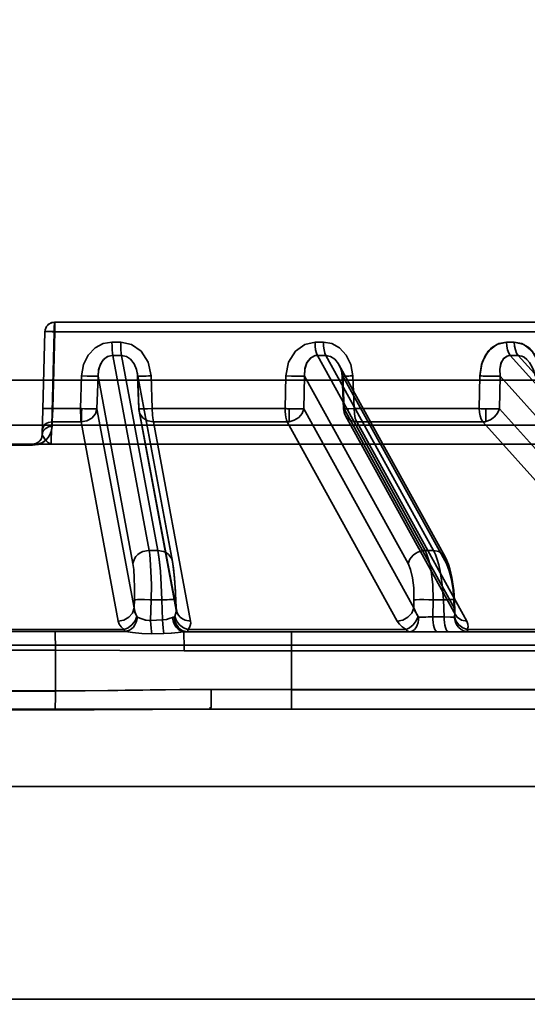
# Model space of a CAD drawing. Header units: millimetres. Extents: x -1465 to 393277, y -3788 to 454312.
# Tile 375 of 656: x 358563 to 358590, y 11625 to 11675. Entities that reach past the tile are written whole.
import ezdxf

# ---------------------------------------------------------------- set-up
doc = ezdxf.new("R2010")
doc.units = ezdxf.units.MM
doc.header["$XCLIPFRAME"] = 2
doc.layers.add('AHU03-3-68634OBJ', color=8, linetype='Continuous')
doc.layers.add('EC-MTR_250-0_7OBJ', color=8, linetype='Continuous')
picture_1 = doc.add_image_def('image1.bmp', size_in_pixel=(951, 911))

msp = doc.modelspace()

# ---------------------------------------------------------------- linework, layer by layer
at = {"layer": 'AHU03-3-68634OBJ', "color": 8, "linetype": 'Continuous', "lineweight": 35, "ltscale": 100}
for p, q in [((358697.111, 11639.827), (358429.111, 11639.827)), ((358696.611, 11635.827), (358429.611, 11635.827)), ((358696.611, 11624.827), (358429.611, 11624.827))]:
    msp.add_line(p, q, dxfattribs=at)
at = {"layer": 'EC-MTR_250-0_7OBJ', "color": 8, "linetype": 'Continuous', "lineweight": 35, "ltscale": 100}
for p, q in [((358617.081, 11659.827), (358565.263, 11659.827)), ((358564.624, 11654.014), (358564.763, 11659.34)), ((358565.117, 11654.501), (358565.243, 11659.34)), ((358565.243, 11659.34), (358565.117, 11654.501)), ((358565.178, 11655.364), (358565.283, 11659.34)), ((358617.581, 11659.34), (358565.243, 11659.34)), ((358568.682, 11658.802), (358568.229, 11658.802)), ((358589.016, 11658.802), (358588.614, 11658.802)), ((358570.146, 11648.028), (358568.268, 11658.115)), ((358568.268, 11658.115), (358568.727, 11658.115)), ((358570.606, 11648.028), (358568.727, 11658.115)), ((358584.406, 11648.028), (358578.842, 11658.115)), ((358584.848, 11648.028), (358579.284, 11658.115)), ((358597.847, 11648.028), (358588.812, 11658.115)), ((358588.812, 11658.115), (358589.22, 11658.115)), ((358598.254, 11648.028), (358589.22, 11658.115)), ((358579.975, 11657.615), (358585.44, 11647.706)), ((358566.663, 11657.057), (358566.61, 11655.364)), ((358566.61, 11655.364), (358566.663, 11657.057)), ((358567.455, 11655.357), (358567.509, 11657.05)), ((358569.316, 11647.348), (358567.509, 11657.05)), ((358569.534, 11657.246), (358569.545, 11657.18)), ((358569.536, 11657.238), (358571.356, 11647.466)), ((358569.553, 11657.114), (358569.557, 11657.048)), ((358569.619, 11655.355), (358569.557, 11657.048)), ((358571.366, 11647.348), (358569.56, 11657.05)), ((358569.622, 11655.357), (358569.56, 11657.05)), ((358570.313, 11655.364), (358570.252, 11657.057)), ((358570.252, 11657.057), (358570.313, 11655.364)), ((358577.176, 11655.364), (358577.219, 11657.057)), ((358577.219, 11657.057), (358577.176, 11655.364)), ((358578.142, 11655.357), (358578.186, 11657.05)), ((358583.537, 11647.348), (358578.186, 11657.05)), ((358580.196, 11655.353), (358580.128, 11657.045)), ((358580.226, 11655.357), (358580.158, 11657.05)), ((358585.509, 11647.348), (358580.158, 11657.05)), ((358580.67, 11657.057), (358580.737, 11655.364)), ((358580.737, 11655.364), (358580.67, 11657.057)), ((358587.232, 11657.057), (358587.201, 11655.364)), ((358588.252, 11655.357), (358588.284, 11657.05)), ((358596.973, 11647.348), (358588.284, 11657.05)), ((358512.261, 11656.827), (358613.961, 11656.827)), ((358566.61, 11655.364), (358565.178, 11655.364)), ((358569.374, 11645.056), (358567.455, 11655.357)), ((358571.541, 11645.056), (358569.622, 11655.357)), ((358569.632, 11655.238), (358571.551, 11644.938)), ((358577.176, 11655.364), (358570.313, 11655.364)), ((358577.382, 11654.684), (358577.382, 11655.358)), ((358583.826, 11645.056), (358578.142, 11655.357)), ((358585.91, 11645.056), (358580.226, 11655.357)), ((358580.295, 11654.998), (358585.978, 11644.698)), ((358587.201, 11655.364), (358580.737, 11655.364)), ((358587.554, 11654.698), (358587.554, 11655.354)), ((358597.482, 11645.056), (358588.252, 11655.357)), ((358515.669, 11654.501), (358610.553, 11654.501)), ((358565.132, 11654.443), (358565.138, 11654.677)), ((358566.637, 11654.677), (358565.138, 11654.677)), ((358568.553, 11644.376), (358566.637, 11654.677)), ((358572.292, 11644.376), (358570.37, 11654.677)), ((358577.286, 11654.677), (358570.37, 11654.677)), ((358582.966, 11644.376), (358577.286, 11654.677)), ((358586.562, 11644.376), (358580.875, 11654.677)), ((358587.39, 11654.677), (358580.875, 11654.677)), ((358596.617, 11644.376), (358587.39, 11654.677)), ((358564.612, 11653.917), (358564.608, 11653.9)), ((358564.616, 11653.935), (358564.612, 11653.917)), ((358564.619, 11653.954), (358564.616, 11653.935)), ((358564.621, 11653.973), (358564.619, 11653.953)), ((358564.128, 11653.47), (358562.094, 11653.47)), ((358562.098, 11653.527), (358614.434, 11653.527)), ((358564.504, 11653.702), (358564.453, 11653.651)), ((358564.547, 11653.76), (358564.504, 11653.702)), ((358564.519, 11653.72), (358564.508, 11653.707)), ((358564.529, 11653.733), (358564.518, 11653.719)), ((358564.538, 11653.747), (358564.529, 11653.733)), ((358564.548, 11653.761), (358564.538, 11653.747)), ((358564.58, 11653.822), (358564.547, 11653.76)), ((358564.557, 11653.776), (358564.548, 11653.761)), ((358564.565, 11653.791), (358564.557, 11653.776)), ((358564.573, 11653.805), (358564.565, 11653.79)), ((358570.606, 11648.028), (358570.146, 11648.028)), ((358584.848, 11648.028), (358584.406, 11648.028)), ((358571.383, 11647.302), (358571.356, 11647.467)), ((358585.536, 11647.509), (358585.439, 11647.708)), ((358585.536, 11647.509), (358585.439, 11647.708)), ((358585.617, 11647.299), (358585.536, 11647.509)), ((358569.374, 11645.056), (358569.387, 11645.478)), ((358570.227, 11644.415), (358570.26, 11645.478)), ((358570.806, 11645.478), (358570.26, 11645.478)), ((358570.845, 11644.437), (358570.806, 11645.478)), ((358571.541, 11645.056), (358571.525, 11645.478)), ((358571.546, 11644.986), (358571.527, 11645.48)), ((358583.826, 11645.056), (358583.836, 11645.478)), ((358584.809, 11644.599), (358584.829, 11645.478)), ((358584.829, 11645.478), (358585.354, 11645.478)), ((358585.354, 11645.478), (358585.392, 11644.599)), ((358585.91, 11645.056), (358585.891, 11645.478)), ((358585.95, 11644.817), (358585.921, 11645.484)), ((358571.547, 11644.974), (358571.546, 11644.987)), ((358585.954, 11644.778), (358585.95, 11644.818)), ((358570.845, 11644.437), (358570.227, 11644.415)), ((358584.809, 11644.599), (358585.392, 11644.599)), ((358585.979, 11644.697), (358585.974, 11644.707)), ((358568.858, 11643.942), (358557.364, 11643.942)), ((358565.289, 11643.846), (358560.934, 11643.846)), ((358570.916, 11643.738), (358570.296, 11643.728)), ((358570.296, 11643.728), (358570.916, 11643.738)), ((358585.041, 11643.827), (358572.108, 11643.827)), ((358583.423, 11643.942), (358572.15, 11643.942)), ((358585.624, 11643.827), (358585.041, 11643.827)), ((358585.624, 11643.827), (358618.443, 11643.827)), ((358597.206, 11643.942), (358586.588, 11643.942)), ((358630.245, 11643.127), (358503.725, 11643.127)), ((358560.918, 11642.883), (358565.305, 11642.883)), ((358565.306, 11640.77), (358565.305, 11642.883)), ((358618.974, 11642.844), (358571.954, 11642.845)), ((358577.512, 11640.845), (358577.512, 11642.845)), ((358565.306, 11640.77), (358560.917, 11640.77)), ((358565.305, 11640.752), (358560.917, 11640.752)), ((358577.512, 11640.845), (358573.355, 11640.845)), ((358609.983, 11640.845), (358577.512, 11640.845)), ((358609.983, 11640.827), (358577.512, 11640.827)), ((358565.292, 11639.79), (358560.931, 11639.79)), ((358573.341, 11639.827), (358613.101, 11639.827))]:
    msp.add_line(p, q, dxfattribs=at)
at = {"layer": 'EC-MTR_250-0_7OBJ', "color": 8, "linetype": 'Continuous', "lineweight": 35, "ltscale": 100, "flags": 128}
for points in [[(358565.263, 11659.827), (358565.194, 11659.822), (358565.125, 11659.808), (358565.059, 11659.784), (358564.997, 11659.75), (358564.941, 11659.709), (358564.89, 11659.66), (358564.848, 11659.605), (358564.813, 11659.544), (358564.787, 11659.479), (358564.77, 11659.41), (358564.763, 11659.34)], [(358565.263, 11659.827), (358565.253, 11659.765), (358565.246, 11659.591), (358565.243, 11659.34)], [(358565.263, 11659.827), (358565.273, 11659.765), (358565.28, 11659.591), (358565.283, 11659.34)], [(358565.263, 11659.827), (358565.269, 11659.806), (358565.274, 11659.752), (358565.277, 11659.677), (358565.28, 11659.592), (358565.282, 11659.504), (358565.283, 11659.419), (358565.283, 11659.34)], [(358564.763, 11659.34), (358564.784, 11659.343), (358564.8, 11659.344), (358564.82, 11659.344), (358564.844, 11659.345), (358564.871, 11659.345), (358564.903, 11659.345), (358564.975, 11659.345), (358565.058, 11659.344), (358565.148, 11659.342), (358565.243, 11659.34)], [(358565.283, 11659.34), (358565.183, 11659.343), (358565.086, 11659.344), (358564.996, 11659.346), (358564.917, 11659.346), (358564.883, 11659.346), (358564.852, 11659.346), (358564.826, 11659.345), (358564.804, 11659.344), (358564.786, 11659.344), (358564.774, 11659.343), (358564.764, 11659.337)], [(358566.663, 11657.057), (358566.764, 11657.637), (358567.006, 11658.127), (358567.359, 11658.5), (358567.781, 11658.727), (358568.229, 11658.802)], [(358568.229, 11658.802), (358568.232, 11658.597), (358568.24, 11658.4), (358568.252, 11658.234), (358568.268, 11658.115)], [(358568.727, 11658.115), (358568.71, 11658.234), (358568.695, 11658.4), (358568.686, 11658.597), (358568.682, 11658.802)], [(358568.682, 11658.802), (358569.237, 11658.686), (358569.738, 11658.332), (358570.1, 11657.768), (358570.252, 11657.057)], [(358578.722, 11658.802), (358578.188, 11658.686), (358577.705, 11658.332), (358577.359, 11657.768), (358577.219, 11657.057)], [(358578.842, 11658.115), (358578.794, 11658.234), (358578.755, 11658.4), (358578.73, 11658.597), (358578.722, 11658.802)], [(358580.67, 11657.057), (358580.568, 11657.637), (358580.333, 11658.127), (358579.993, 11658.5), (358579.588, 11658.727), (358579.157, 11658.802)], [(358579.284, 11658.115), (358579.234, 11658.234), (358579.193, 11658.4), (358579.167, 11658.597), (358579.157, 11658.802)], [(358588.614, 11658.802), (358588.122, 11658.686), (358587.677, 11658.332), (358587.359, 11657.768), (358587.232, 11657.057)], [(358587.232, 11657.057), (358587.317, 11657.637), (358587.529, 11658.127), (358587.842, 11658.5), (358588.216, 11658.727), (358588.614, 11658.802)], [(358588.614, 11658.802), (358588.629, 11658.597), (358588.67, 11658.4), (358588.733, 11658.234), (358588.812, 11658.115)], [(358590.413, 11657.057), (358590.317, 11657.637), (358590.099, 11658.127), (358589.785, 11658.5), (358589.412, 11658.727), (358589.016, 11658.802)], [(358589.016, 11658.802), (358589.506, 11658.686), (358589.95, 11658.332), (358590.273, 11657.768), (358590.413, 11657.057)], [(358589.22, 11658.115), (358589.139, 11658.234), (358589.073, 11658.4), (358589.031, 11658.597), (358589.016, 11658.802)], [(358567.509, 11657.05), (358567.542, 11657.377), (358567.639, 11657.663), (358567.797, 11657.896), (358568.003, 11658.052), (358568.231, 11658.114)], [(358568.231, 11658.114), (358568.014, 11658.058), (358567.906, 11657.993), (358567.717, 11657.796), (358567.613, 11657.605), (358567.535, 11657.343), (358567.509, 11657.05)], [(358569.56, 11657.05), (358569.501, 11657.385), (358569.377, 11657.679), (358569.195, 11657.913), (358568.972, 11658.063), (358568.727, 11658.115)], [(358578.186, 11657.05), (358578.196, 11657.395), (358578.301, 11657.737), (358578.5, 11657.991), (358578.736, 11658.104)], [(358578.186, 11657.05), (358578.202, 11657.43), (358578.305, 11657.746), (358578.486, 11657.98), (358578.736, 11658.104)], [(358578.736, 11658.104), (358578.771, 11658.11), (358578.806, 11658.114), (358578.842, 11658.115)], [(358580.158, 11657.05), (358580.077, 11657.385), (358579.938, 11657.679), (358579.747, 11657.913), (358579.523, 11658.063), (358579.284, 11658.115)], [(358588.284, 11657.05), (358588.268, 11657.402), (358588.328, 11657.705), (358588.458, 11657.942), (358588.646, 11658.083)], [(358588.284, 11657.05), (358588.268, 11657.4), (358588.333, 11657.722), (358588.462, 11657.947), (358588.646, 11658.083)], [(358588.646, 11658.083), (358588.7, 11658.101), (358588.755, 11658.111), (358588.812, 11658.115)], [(358588.646, 11658.083), (358588.699, 11658.101), (358588.755, 11658.111), (358588.812, 11658.115)], [(358590.101, 11657.05), (358590.029, 11657.314), (358589.928, 11657.546), (358589.805, 11657.747), (358589.665, 11657.908), (358589.525, 11658.019), (358589.406, 11658.079), (358589.22, 11658.115)], [(358579.954, 11657.646), (358579.992, 11657.574), (358580.027, 11657.497), (358580.058, 11657.415), (358580.084, 11657.329), (358580.105, 11657.238), (358580.12, 11657.143), (358580.128, 11657.045)], [(358579.954, 11657.645), (358580.007, 11657.543), (358580.053, 11657.432), (358580.089, 11657.311), (358580.115, 11657.181), (358580.128, 11657.045)], [(358567.509, 11657.05), (358567.498, 11657.048), (358567.48, 11657.047), (358567.423, 11657.044), (358567.337, 11657.043), (358567.226, 11657.044), (358567.095, 11657.045), (358566.951, 11657.048), (358566.663, 11657.057)], [(358569.545, 11657.18), (358569.553, 11657.114), (358569.557, 11657.048)], [(358569.557, 11657.048), (358569.569, 11657.046), (358569.584, 11657.045), (358569.606, 11657.044), (358569.635, 11657.044), (358569.67, 11657.043), (358569.712, 11657.044), (358569.759, 11657.044), (358569.868, 11657.046), (358569.991, 11657.049), (358570.121, 11657.052), (358570.252, 11657.057)], [(358569.56, 11657.05), (358569.572, 11657.045), (358569.59, 11657.044), (358569.602, 11657.044), (358569.615, 11657.044), (358569.631, 11657.044), (358569.648, 11657.043), (358569.667, 11657.043), (358569.688, 11657.043), (358569.735, 11657.044), (358569.847, 11657.045), (358569.976, 11657.048), (358570.113, 11657.052), (358570.252, 11657.057)], [(358578.186, 11657.05), (358578.13, 11657.047), (358578.047, 11657.044), (358577.807, 11657.044), (358577.508, 11657.048), (358577.219, 11657.057)], [(358580.128, 11657.045), (358580.15, 11657.044), (358580.167, 11657.043), (358580.189, 11657.043), (358580.216, 11657.044), (358580.248, 11657.044), (358580.284, 11657.045), (358580.367, 11657.047), (358580.462, 11657.05), (358580.565, 11657.053), (358580.67, 11657.057)], [(358580.158, 11657.05), (358580.142, 11657.048), (358580.132, 11657.047), (358580.142, 11657.044), (358580.16, 11657.043), (358580.186, 11657.043), (358580.219, 11657.044), (358580.26, 11657.044), (358580.307, 11657.045), (358580.359, 11657.047), (358580.416, 11657.048), (358580.477, 11657.05), (358580.54, 11657.052), (358580.67, 11657.057)], [(358580.158, 11657.05), (358580.145, 11657.048), (358580.132, 11657.047)], [(358587.201, 11655.364), (358587.22, 11656.21), (358587.239, 11657.056)], [(358588.284, 11657.05), (358588.098, 11657.044), (358587.823, 11657.044), (358587.512, 11657.048), (358587.232, 11657.057)], [(358564.659, 11655.364), (358564.679, 11655.367), (358564.696, 11655.368), (358564.718, 11655.369), (358564.745, 11655.369), (358564.776, 11655.37), (358564.813, 11655.37), (358564.896, 11655.369), (358564.989, 11655.368), (358565.085, 11655.366), (358565.178, 11655.364)], [(358564.659, 11655.364), (358564.669, 11655.366), (358564.682, 11655.367), (358564.699, 11655.368), (358564.721, 11655.369), (358564.748, 11655.369), (358564.778, 11655.37), (358564.813, 11655.37), (358564.891, 11655.369), (358564.981, 11655.368), (358565.078, 11655.366), (358565.178, 11655.364)], [(358565.138, 11654.677), (358565.148, 11654.8), (358565.158, 11654.963), (358565.178, 11655.364)], [(358566.637, 11654.677), (358566.629, 11654.752), (358566.624, 11654.825), (358566.62, 11654.891), (358566.618, 11654.953), (358566.614, 11655.043), (358566.612, 11655.116), (358566.611, 11655.177), (358566.61, 11655.248), (358566.61, 11655.31), (358566.61, 11655.364)], [(358567.455, 11655.357), (358567.374, 11655.097), (358567.191, 11654.878), (358566.933, 11654.731), (358566.637, 11654.677)], [(358566.661, 11654.678), (358566.661, 11654.818), (358566.659, 11655.001), (358566.656, 11655.192), (358566.671, 11655.374)], [(358566.671, 11655.374), (358566.658, 11655.121), (358566.661, 11654.866), (358566.661, 11654.678)], [(358567.455, 11655.357), (358567.37, 11655.352), (358567.217, 11655.351), (358567.033, 11655.353), (358566.842, 11655.356), (358566.661, 11655.362)], [(358566.661, 11655.362), (358566.807, 11655.358), (358566.962, 11655.352), (358567.121, 11655.353), (358567.268, 11655.35), (358567.388, 11655.353), (358567.455, 11655.357)], [(358569.622, 11655.357), (358569.665, 11655.351), (358569.829, 11655.352), (358570.065, 11655.356), (358570.313, 11655.364)], [(358570.313, 11655.364), (358570.065, 11655.356), (358569.829, 11655.352), (358569.665, 11655.351), (358569.622, 11655.357)], [(358569.622, 11655.357), (358569.676, 11655.097), (358569.836, 11654.878), (358570.079, 11654.731), (358570.37, 11654.677)], [(358570.313, 11655.364), (358570.312, 11655.257), (358570.318, 11655.141), (358570.325, 11655.018), (358570.335, 11654.894), (358570.35, 11654.777), (358570.37, 11654.677)], [(358570.37, 11654.677), (358570.35, 11654.777), (358570.335, 11654.894), (358570.325, 11655.018), (358570.318, 11655.141), (358570.313, 11655.257), (358570.313, 11655.364)], [(358577.176, 11655.364), (358577.23, 11655.362), (358577.286, 11655.36), (358577.336, 11655.36), (358577.382, 11655.358)], [(358577.286, 11654.677), (358577.244, 11654.79), (358577.213, 11654.923), (358577.193, 11655.064), (358577.181, 11655.212), (358577.176, 11655.364)], [(358577.176, 11655.364), (358577.181, 11655.212), (358577.193, 11655.065), (358577.213, 11654.922), (358577.244, 11654.79), (358577.286, 11654.677)], [(358577.382, 11655.358), (358577.403, 11655.357), (358577.431, 11655.357), (358577.463, 11655.356), (358577.496, 11655.355), (358577.527, 11655.354), (358577.555, 11655.354), (358577.584, 11655.353), (358577.614, 11655.353), (358577.648, 11655.352), (358577.685, 11655.352), (358577.724, 11655.352), (358577.766, 11655.351), (358577.811, 11655.351), (358577.858, 11655.351), (358577.907, 11655.351), (358577.957, 11655.351), (358578.008, 11655.352), (358578.057, 11655.353), (358578.103, 11655.355), (358578.142, 11655.357)], [(358578.142, 11655.357), (358578.05, 11655.118), (358577.877, 11654.91), (358577.645, 11654.759), (358577.382, 11654.684)], [(358580.226, 11655.357), (358580.2, 11655.352), (358580.288, 11655.351), (358580.475, 11655.355), (358580.737, 11655.364)], [(358580.226, 11655.357), (358580.2, 11655.352), (358580.282, 11655.351), (358580.469, 11655.355), (358580.737, 11655.364)], [(358580.875, 11654.677), (358580.601, 11654.731), (358580.383, 11654.878), (358580.252, 11655.097), (358580.226, 11655.357)], [(358580.737, 11655.364), (358580.755, 11655.091), (358580.803, 11654.852), (358580.875, 11654.677)], [(358587.201, 11655.364), (358587.214, 11655.167), (358587.249, 11654.985), (358587.305, 11654.817), (358587.39, 11654.677)], [(358587.39, 11654.677), (358587.305, 11654.817), (358587.249, 11654.985), (358587.215, 11655.167), (358587.201, 11655.364)], [(358588.252, 11655.357), (358588.152, 11655.135), (358587.991, 11654.938), (358587.784, 11654.787), (358587.554, 11654.698)], [(358587.554, 11655.354), (358587.589, 11655.354), (358587.636, 11655.353), (358587.688, 11655.352), (358587.741, 11655.352), (358587.797, 11655.351), (358587.858, 11655.351), (358587.922, 11655.351), (358587.989, 11655.351), (358588.057, 11655.352), (358588.125, 11655.353), (358588.191, 11655.355), (358588.252, 11655.357)], [(358564.128, 11653.47), (358564.424, 11653.513), (358564.546, 11653.56), (358564.65, 11653.615), (358564.814, 11653.738), (358564.934, 11653.872), (358565.022, 11654.012), (358565.083, 11654.155), (358565.132, 11654.443)], [(358565.132, 11654.443), (358565.103, 11654.227), (358565.036, 11654.039), (358564.937, 11653.876), (358564.788, 11653.715), (358564.611, 11653.593), (358564.381, 11653.502), (358564.128, 11653.47)], [(358565.117, 11654.501), (358565.023, 11654.503), (358564.932, 11654.505), (358564.849, 11654.506), (358564.777, 11654.506), (358564.745, 11654.506), (358564.717, 11654.506), (358564.693, 11654.505), (358564.673, 11654.505), (358564.657, 11654.504), (358564.646, 11654.503), (358564.623, 11654.538)], [(358564.624, 11654.014), (358564.663, 11654.175), (358564.711, 11654.253), (358564.778, 11654.322), (358564.858, 11654.377), (358564.949, 11654.416), (358565.132, 11654.443)], [(358564.624, 11654.014), (358564.663, 11654.175), (358564.711, 11654.253), (358564.778, 11654.322), (358564.859, 11654.377), (358564.949, 11654.416), (358565.132, 11654.443)], [(358565.138, 11654.677), (358564.955, 11654.65), (358564.865, 11654.611), (358564.784, 11654.556), (358564.718, 11654.487), (358564.669, 11654.409), (358564.63, 11654.248)], [(358564.63, 11654.247), (358564.669, 11654.409), (358564.717, 11654.487), (358564.784, 11654.556), (358564.864, 11654.611), (358564.954, 11654.65), (358565.138, 11654.677)], [(358565.098, 11653.527), (358565.094, 11653.601), (358565.096, 11653.811), (358565.104, 11654.126), (358565.117, 11654.501)], [(358565.117, 11654.501), (358565.104, 11654.125), (358565.096, 11653.811), (358565.094, 11653.601), (358565.098, 11653.527)], [(358565.138, 11654.677), (358565.131, 11654.56), (358565.124, 11654.443)], [(358587.39, 11654.677), (358587.43, 11654.679), (358587.554, 11654.698)], [(358587.554, 11654.698), (358587.513, 11654.689), (358587.39, 11654.677)], [(358564.624, 11654.014), (358564.618, 11653.95), (358564.604, 11653.886), (358564.58, 11653.822)], [(358564.608, 11653.9), (358564.604, 11653.883), (358564.598, 11653.867)], [(358564.624, 11654.014), (358564.623, 11653.993), (358564.621, 11653.973)], [(358565.098, 11653.527), (358564.948, 11653.592), (358564.803, 11653.741), (358564.667, 11653.916), (358564.624, 11654.014)], [(358564.624, 11654.014), (358564.677, 11653.898), (358564.802, 11653.744), (358564.938, 11653.599), (358565.098, 11653.527)], [(358564.454, 11653.651), (358564.395, 11653.607), (358564.332, 11653.572), (358564.264, 11653.547), (358564.194, 11653.532), (358564.124, 11653.527)], [(358564.315, 11653.565), (358564.293, 11653.556), (358564.27, 11653.548), (358564.245, 11653.542), (358564.217, 11653.536), (358564.187, 11653.531), (358564.156, 11653.528), (358564.124, 11653.527)], [(358564.124, 11653.527), (358564.126, 11653.512), (358564.127, 11653.494), (358564.128, 11653.483), (358564.128, 11653.47)], [(358564.372, 11653.593), (358564.354, 11653.583), (358564.335, 11653.573), (358564.314, 11653.564)], [(358564.486, 11653.681), (358564.474, 11653.669), (358564.462, 11653.658), (358564.449, 11653.647), (358564.435, 11653.635), (358564.421, 11653.624), (358564.406, 11653.614), (358564.39, 11653.603), (358564.372, 11653.593), (358564.354, 11653.583)], [(358564.508, 11653.706), (358564.497, 11653.693), (358564.486, 11653.681), (358564.474, 11653.669), (358564.462, 11653.658)], [(358564.598, 11653.867), (358564.593, 11653.851), (358564.586, 11653.835), (358564.58, 11653.82), (358564.572, 11653.805)], [(358570.11, 11648.027), (358569.829, 11647.97), (358569.692, 11647.905), (358569.569, 11647.817), (358569.466, 11647.711), (358569.389, 11647.592), (358569.316, 11647.348)], [(358570.146, 11648.028), (358570.179, 11647.819), (358570.206, 11647.57), (358570.246, 11646.966), (358570.265, 11646.256), (358570.26, 11645.478)], [(358570.606, 11648.028), (358570.89, 11647.98), (358571.026, 11647.918), (358571.148, 11647.83), (358571.245, 11647.722), (358571.315, 11647.601), (358571.366, 11647.348)], [(358570.606, 11648.028), (358570.672, 11647.574), (358570.73, 11646.968), (358570.776, 11646.253), (358570.806, 11645.478)], [(358570.806, 11645.478), (358570.775, 11646.256), (358570.729, 11646.966), (358570.672, 11647.57), (358570.64, 11647.819), (358570.606, 11648.028)], [(358584.298, 11648.021), (358584.037, 11647.947), (358583.911, 11647.877), (358583.797, 11647.79), (358583.699, 11647.687), (358583.623, 11647.576), (358583.537, 11647.348)], [(358584.406, 11648.028), (358584.503, 11647.819), (358584.589, 11647.57), (358584.664, 11647.284), (358584.725, 11646.966), (358584.807, 11646.256), (358584.829, 11645.478)], [(358585.509, 11647.348), (358585.485, 11647.601), (358585.348, 11647.83), (358585.116, 11647.98), (358584.848, 11648.028)], [(358585.354, 11645.478), (358585.298, 11646.256), (358585.19, 11646.966), (358585.119, 11647.284), (358585.037, 11647.57), (358584.947, 11647.819), (358584.848, 11648.028)], [(358569.387, 11645.478), (358569.396, 11646.093), (358569.385, 11646.608), (358569.356, 11647.049), (358569.316, 11647.348)], [(358571.527, 11645.48), (358571.518, 11645.704), (358571.507, 11645.924), (358571.495, 11646.137), (358571.481, 11646.346), (358571.465, 11646.549), (358571.448, 11646.747), (358571.429, 11646.939), (358571.407, 11647.124), (358571.383, 11647.302), (358571.356, 11647.467)], [(358571.525, 11645.478), (358571.495, 11646.093), (358571.457, 11646.608), (358571.411, 11647.049), (358571.366, 11647.348)], [(358583.836, 11645.478), (358583.822, 11646.093), (358583.763, 11646.608), (358583.66, 11647.049), (358583.537, 11647.348)], [(358585.509, 11647.348), (358585.659, 11646.982), (358585.771, 11646.533), (358585.852, 11645.997), (358585.891, 11645.478)], [(358585.921, 11645.484), (358585.908, 11645.721), (358585.888, 11645.954), (358585.863, 11646.182), (358585.83, 11646.409), (358585.791, 11646.633), (358585.743, 11646.857), (358585.686, 11647.081), (358585.617, 11647.3)], [(358571.465, 11646.549), (358571.448, 11646.747), (358571.429, 11646.939), (358571.408, 11647.124)], [(358585.908, 11645.72), (358585.888, 11645.954), (358585.863, 11646.182), (358585.83, 11646.408), (358585.791, 11646.633), (358585.743, 11646.857), (358585.686, 11647.081)], [(358569.387, 11645.478), (358569.398, 11645.48), (358569.414, 11645.482), (358569.466, 11645.485), (358569.544, 11645.488), (358569.646, 11645.489), (358569.768, 11645.489), (358569.903, 11645.487), (358570.181, 11645.48)], [(358571.527, 11645.48), (358571.515, 11645.484), (358571.499, 11645.485), (358571.476, 11645.487), (358571.446, 11645.488), (358571.409, 11645.489), (358571.366, 11645.489), (358571.317, 11645.489), (358571.203, 11645.488), (358571.075, 11645.485), (358570.94, 11645.482), (358570.806, 11645.478)], [(358583.836, 11645.478), (358583.879, 11645.481), (358583.94, 11645.485), (358584.116, 11645.488), (358584.347, 11645.488), (358584.596, 11645.485)], [(358585.354, 11645.478), (358585.463, 11645.481), (358585.57, 11645.485), (358585.669, 11645.487), (358585.757, 11645.489), (358585.795, 11645.489), (358585.828, 11645.489), (358585.857, 11645.489), (358585.88, 11645.488), (358585.898, 11645.488), (358585.911, 11645.487), (358585.921, 11645.488), (358585.907, 11645.352)], [(358585.921, 11645.484), (358585.904, 11645.48), (358585.891, 11645.478)], [(358569.374, 11645.056), (358569.292, 11644.796), (358569.109, 11644.577), (358568.85, 11644.43), (358568.553, 11644.376)], [(358569.52, 11644.612), (358569.42, 11644.825), (358569.374, 11645.056)], [(358569.374, 11645.056), (358569.419, 11644.827), (358569.52, 11644.612)], [(358571.546, 11644.986), (358571.542, 11644.853), (358571.519, 11644.729), (358571.478, 11644.612)], [(358571.541, 11645.056), (358571.592, 11644.805), (358571.66, 11644.684), (358571.757, 11644.577), (358571.876, 11644.489), (358572.01, 11644.426), (358572.292, 11644.376)], [(358571.551, 11644.937), (358571.549, 11644.949), (358571.548, 11644.962), (358571.547, 11644.974)], [(358583.826, 11645.056), (358583.721, 11644.796), (358583.522, 11644.577), (358583.258, 11644.43), (358582.966, 11644.376)], [(358584.05, 11644.612), (358583.975, 11644.716), (358583.826, 11645.056)], [(358583.826, 11645.056), (358583.863, 11644.94), (358584.05, 11644.612)], [(358585.91, 11645.056), (358585.925, 11644.996), (358585.95, 11644.817)], [(358585.91, 11645.056), (358585.935, 11644.796), (358586.067, 11644.577), (358586.287, 11644.43), (358586.562, 11644.376)], [(358585.95, 11644.817), (358585.945, 11644.876), (358585.91, 11645.056)], [(358585.95, 11644.817), (358585.951, 11644.764), (358585.932, 11644.612)], [(358585.932, 11644.612), (358585.942, 11644.661), (358585.95, 11644.817)], [(358585.967, 11644.723), (358585.96, 11644.746), (358585.954, 11644.778), (358585.95, 11644.818)], [(358568.553, 11644.376), (358568.609, 11644.22), (358568.712, 11644.075), (358568.858, 11643.942)], [(358569.52, 11644.612), (358569.421, 11644.392), (358569.263, 11644.187), (358569.064, 11644.03), (358568.858, 11643.942)], [(358568.93, 11643.835), (358569.141, 11643.903), (358569.244, 11643.976), (358569.338, 11644.073), (358569.418, 11644.19), (358569.481, 11644.32), (358569.546, 11644.59)], [(358569.546, 11644.59), (358569.536, 11644.595), (358569.528, 11644.602), (358569.52, 11644.612)], [(358570.148, 11644.41), (358569.969, 11644.432), (358569.829, 11644.474), (358569.675, 11644.538), (358569.546, 11644.59)], [(358569.546, 11644.59), (358569.675, 11644.538), (358569.83, 11644.474), (358569.971, 11644.431), (358570.148, 11644.411)], [(358570.227, 11644.415), (358570.202, 11644.413), (358570.178, 11644.411), (358570.148, 11644.41)], [(358570.148, 11644.411), (358570.178, 11644.412), (358570.202, 11644.413), (358570.227, 11644.415)], [(358570.227, 11644.415), (358570.238, 11644.204), (358570.254, 11644.01), (358570.274, 11643.848), (358570.296, 11643.728)], [(358571.353, 11644.571), (358571.187, 11644.512), (358571.039, 11644.467), (358570.845, 11644.437)], [(358570.845, 11644.437), (358570.857, 11644.22), (358570.873, 11644.022), (358570.893, 11643.857), (358570.916, 11643.738)], [(358570.845, 11644.437), (358570.856, 11644.224), (358570.873, 11644.022), (358570.894, 11643.854), (358570.916, 11643.738)], [(358571.353, 11644.571), (358571.388, 11644.58), (358571.418, 11644.586), (358571.454, 11644.589)], [(358571.942, 11643.818), (358571.74, 11643.89), (358571.642, 11643.963), (358571.552, 11644.06), (358571.475, 11644.176), (358571.416, 11644.304), (358571.353, 11644.571)], [(358571.445, 11644.588), (358571.503, 11644.305), (358571.568, 11644.169), (358571.657, 11644.048), (358571.765, 11643.95), (358571.884, 11643.88), (358572.129, 11643.827)], [(358572.142, 11643.827), (358571.894, 11643.88), (358571.774, 11643.95), (358571.665, 11644.048), (358571.576, 11644.169), (358571.509, 11644.305), (358571.452, 11644.589)], [(358571.454, 11644.589), (358571.47, 11644.599), (358571.478, 11644.612)], [(358571.454, 11644.589), (358571.47, 11644.599), (358571.478, 11644.612)], [(358571.478, 11644.612), (358571.565, 11644.392), (358571.721, 11644.187), (358571.928, 11644.03), (358572.15, 11643.942)], [(358572.15, 11643.942), (358572.229, 11644.045), (358572.278, 11644.153), (358572.299, 11644.264), (358572.292, 11644.376)], [(358582.966, 11644.376), (358583.079, 11644.22), (358583.232, 11644.075), (358583.423, 11643.942)], [(358583.423, 11643.942), (358583.605, 11644.03), (358583.788, 11644.187), (358583.943, 11644.392), (358584.05, 11644.612)], [(358584.093, 11644.589), (358584.052, 11644.305), (358584.006, 11644.169), (358583.943, 11644.048), (358583.867, 11643.95), (358583.783, 11643.88), (358583.696, 11643.84), (358583.61, 11643.827)], [(358584.05, 11644.612), (358584.063, 11644.599), (358584.077, 11644.591), (358584.093, 11644.589)], [(358584.576, 11644.592), (358584.447, 11644.59), (358584.093, 11644.589)], [(358584.093, 11644.589), (358584.203, 11644.588), (358584.576, 11644.592)], [(358584.957, 11643.881), (358584.916, 11643.952), (358584.879, 11644.052), (358584.849, 11644.174), (358584.827, 11644.312), (358584.814, 11644.457), (358584.809, 11644.599)], [(358585.392, 11644.599), (358585.714, 11644.59), (358585.834, 11644.588), (358585.916, 11644.589)], [(358585.392, 11644.599), (358585.397, 11644.457), (358585.411, 11644.312), (358585.433, 11644.174), (358585.463, 11644.052), (358585.499, 11643.952), (358585.54, 11643.881)], [(358585.932, 11644.612), (358585.927, 11644.599), (358585.916, 11644.589)], [(358585.916, 11644.589), (358585.979, 11644.305), (358586.052, 11644.169), (358586.15, 11644.048), (358586.269, 11643.95), (358586.401, 11643.88), (358586.671, 11643.827)], [(358585.932, 11644.612), (358586.004, 11644.392), (358586.152, 11644.187), (358586.358, 11644.03), (358586.588, 11643.942)], [(358585.979, 11644.697), (358585.974, 11644.707), (358585.967, 11644.723)], [(358586.562, 11644.376), (358586.622, 11644.22), (358586.63, 11644.075), (358586.588, 11643.942)], [(358565.305, 11642.883), (358565.304, 11643.215), (358565.3, 11643.507), (358565.295, 11643.725), (358565.289, 11643.846)], [(358565.289, 11643.846), (358566.2, 11643.844), (358568.93, 11643.834)], [(358565.305, 11642.883), (358565.304, 11643.215), (358565.301, 11643.507), (358565.295, 11643.725), (358565.289, 11643.846)], [(358568.93, 11643.834), (358568.021, 11643.838), (358565.289, 11643.846)], [(358568.93, 11643.835), (358568.893, 11643.872), (358568.858, 11643.942)], [(358568.858, 11643.942), (358568.88, 11643.893), (358568.904, 11643.857)], [(358568.904, 11643.857), (358568.93, 11643.835)], [(358570.296, 11643.728), (358569.775, 11643.744), (358569.296, 11643.793), (358568.93, 11643.835)], [(358571.942, 11643.818), (358571.65, 11643.789), (358571.298, 11643.757), (358570.916, 11643.738)], [(358570.916, 11643.738), (358571.295, 11643.756), (358571.652, 11643.789), (358571.942, 11643.818)], [(358572.129, 11643.827), (358572.072, 11643.826), (358572.009, 11643.823), (358571.942, 11643.818)], [(358571.942, 11643.818), (358571.993, 11643.822), (358572.129, 11643.827)], [(358571.954, 11642.845), (358571.953, 11643.173), (358571.952, 11643.335), (358571.951, 11643.483), (358571.949, 11643.611), (358571.947, 11643.711), (358571.944, 11643.78), (358571.942, 11643.818)], [(358572.15, 11643.942), (358572.149, 11643.878), (358572.146, 11643.84), (358572.142, 11643.827)], [(358572.142, 11643.827), (358572.146, 11643.843), (358572.147, 11643.855), (358572.149, 11643.891), (358572.15, 11643.942)], [(358577.512, 11642.845), (358577.511, 11643.217), (358577.508, 11643.53), (358577.503, 11643.748), (358577.497, 11643.827)], [(358583.423, 11643.942), (358583.481, 11643.878), (358583.544, 11643.84), (358583.61, 11643.827)], [(358585.041, 11643.827), (358584.999, 11643.84), (358584.978, 11643.857), (358584.957, 11643.881)], [(358585.54, 11643.881), (358585.561, 11643.857), (358585.583, 11643.84), (358585.624, 11643.827)], [(358586.588, 11643.942), (358586.609, 11643.891), (358586.631, 11643.855), (358586.671, 11643.827)], [(358571.954, 11642.845), (358565.305, 11642.883)], [(358565.305, 11642.883), (358571.954, 11642.845)], [(358565.292, 11639.79), (358565.299, 11639.992), (358565.304, 11640.333), (358565.305, 11640.752)], [(358565.292, 11639.79), (358565.3, 11639.992), (358565.304, 11640.333), (358565.305, 11640.752)], [(358565.305, 11640.77), (358565.952, 11640.773), (358566.851, 11640.78), (358568.019, 11640.792), (358568.904, 11640.803), (358569.398, 11640.809), (358570.204, 11640.82), (358571.002, 11640.83), (358571.793, 11640.838), (358572.577, 11640.843), (358573.355, 11640.845)], [(358573.355, 11640.845), (358571.728, 11640.837), (358569.827, 11640.815), (358568.533, 11640.798), (358566.683, 11640.778), (358565.305, 11640.77)], [(358573.355, 11640.845), (358573.355, 11640.66), (358573.354, 11640.472), (358573.353, 11640.289), (358573.352, 11640.205), (358573.351, 11640.126), (358573.35, 11640.056), (358573.349, 11639.994), (358573.347, 11639.941), (358573.346, 11639.899), (358573.345, 11639.866), (358573.344, 11639.854), (358573.343, 11639.837), (358573.341, 11639.821), (358573.292, 11639.935)], [(358577.498, 11639.827), (358577.503, 11639.901), (358577.508, 11640.109), (358577.511, 11640.434), (358577.512, 11640.845)], [(358565.292, 11639.79), (358567.312, 11639.798), (358573.341, 11639.827)]]:
    msp.add_lwpolyline(points, dxfattribs=at)
at = {"layer": 'EC-MTR_250-0_7OBJ', "color": 8, "linetype": 'Continuous', "lineweight": 35, "ltscale": 100}
for centre, radius, start, end in [((358565.263, 11659.327), 0.5, 90, 178.5), ((358568.456, 11758.529), 99.728, 269.86986, 270.13014), ((358578.939, 11751.012), 92.21, 269.86466, 270.13534), ((358588.815, 11737.032), 78.231, 269.85298, 270.14702), ((358568.265, 11657.514), 0.6, 89.7362, 93.2198), ((358568.498, 11760.788), 102.674, 269.87174, 270.12826), ((358578.84, 11657.591), 0.524, 89.7184, 101.4115), ((358579.063, 11753.05), 94.935, 269.86662, 270.13338), ((358589.016, 11738.657), 80.543, 269.85511, 270.14489), ((358587.92, 11675.637), 18.594, 267.8809, 268.9705), ((358572.625, 11639.083), 17.349, 110.1371, 110.3181), ((358572.635, 11639.061), 17.373, 110.1445, 110.3108), ((358570.419, 11655.385), 0.8, 182.0942, 190.5531), ((358577.969, 11678.284), 22.934, 268.0169, 268.5317), ((358580.995, 11655.385), 0.8, 182.3008, 208.8883), ((358587.907, 11674.675), 19.324, 267.9066, 268.9528), ((358587.9, 11674.402), 19.051, 267.899, 268.9603), ((358577.273, 11655.534), 0.858, 270.8789, 277.3087), ((358577.273, 11655.528), 0.851, 270.8534, 277.3344), ((358564.124, 11654.027), 0.5, 270, 358.5), ((358570.146, 11647.13), 0.898, 90.0012, 92.3318), ((358584.406, 11647.172), 0.856, 90.0518, 97.3135), ((358584.406, 11647.18), 0.848, 90.019, 97.3462), ((358569.539, 11624.533), 20.957, 88.03, 88.2444), ((358569.541, 11624.582), 20.908, 88.0297, 88.2446), ((358584.19, 11627.492), 17.997, 87.9661, 88.7053), ((358584.201, 11627.876), 17.613, 87.9581, 88.7134), ((358570.581, 11644.951), 0.966, 2.0756, 6.2607), ((358582.957, 11645.226), 0.85, 270.6356, 277.3379), ((358584.174, 11662.522), 17.934, 271.285, 272.0278), ((358584.188, 11662.032), 17.444, 271.2746, 272.0382)]:
    msp.add_arc(centre, radius, start, end, dxfattribs=at)

# ---------------------------------------------------------------- pictures from other files: only their frames are drawn
at = {"color": 8, "lineweight": 13}
image = msp.add_image(picture_1, insert=(357606.986, 12545.821), size_in_units=(1986.021, 1904.625), rotation=-90, dxfattribs=at)
image.set_boundary_path([(-0.5, -0.5), (950.5, 910.5)])

doc.saveas('drawing.dxf')
